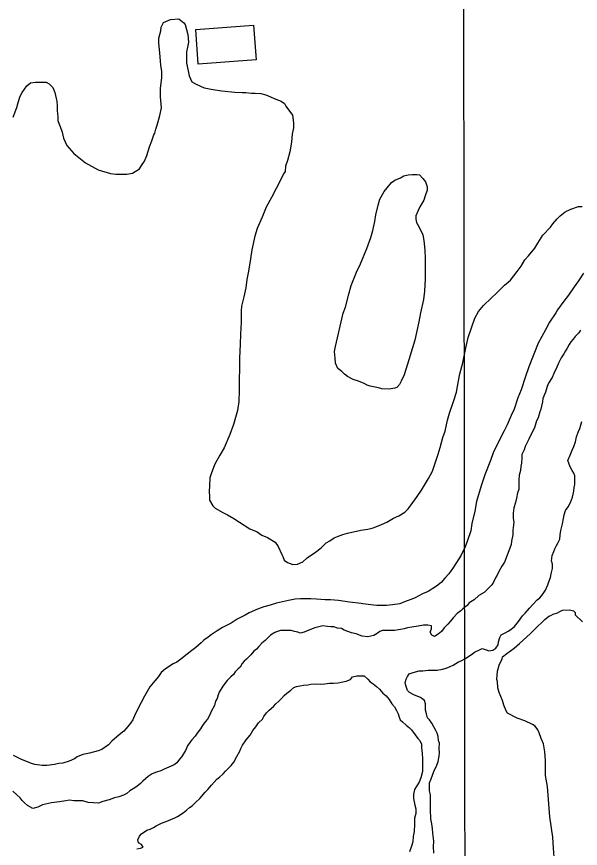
# Model space of a CAD drawing. Extents: x 3313442 to 3351311, y 721974 to 747360.
# Drawn here: x 3332845 to 3333446, y 728279 to 729165 of the extents above; entities that cross this region are included whole.
import ezdxf

# ---------------------------------------------------------------- set-up
doc = ezdxf.new("R2010")
doc.units = 0
for name, color, linetype in [('V-BLDG-OTLN', 7, 'Continuous'), ('V-GRID-MAJR', 7, 'Continuous'), ('V-SITE-VEGE', 7, 'Continuous'), ('V-TOPO-SHOR', 7, 'Continuous')]:
    doc.layers.add(name, color=color, linetype=linetype)

msp = doc.modelspace()

# ---------------------------------------------------------------- linework, layer by layer
at = {"layer": 'V-BLDG-OTLN'}
msp.add_lwpolyline([(3333035.98, 729150.92), (3333097.59, 729155.6), (3333100.38, 729118.76), (3333038.77, 729114.08)], close=True, dxfattribs=at)
at = {"layer": 'V-GRID-MAJR'}
msp.add_spline([(3333324.14, 727373.91), (3333315.33, 733432.2), (3333306.52, 739493.96), (3333297.7, 745555.74), (3333297.69, 745559.18)], degree=3, dxfattribs=at)
at = {"layer": 'V-SITE-VEGE'}
for p, q in [((3333423.95, 728531.28), (3333426.73, 728532.66)), ((3333426.73, 728532.66), (3333434.04, 728532.98)), ((3333434.04, 728532.98), (3333438.56, 728531.93)), ((3333407.91, 728522.64), (3333412.1, 728526.1)), ((3333412.1, 728526.1), (3333414.19, 728526.79)), ((3333414.19, 728526.79), (3333416.63, 728528.52)), ((3333416.63, 728528.52), (3333421.5, 728529.9)), ((3333421.5, 728529.9), (3333423.95, 728531.28)), ((3333438.56, 728531.93), (3333440.29, 728530.18)), ((3333440.29, 728530.18), (3333440.29, 728527.74)), ((3333440.29, 728527.74), (3333447.92, 728520.06)), ((3333398.83, 728514.32), (3333405.82, 728520.56)), ((3333405.82, 728520.56), (3333407.91, 728522.64)), ((3333381.03, 728496.98), (3333392.2, 728507.38)), ((3333392.2, 728507.38), (3333398.83, 728514.32)), ((3333375.1, 728492.13), (3333381.03, 728496.98)), ((3333367.42, 728486.59), (3333375.1, 728492.13)), ((3333359.38, 728474.09), (3333362.53, 728480.69)), ((3333362.53, 728480.69), (3333362.89, 728482.78)), ((3333362.89, 728482.78), (3333367.42, 728486.59)), ((3333357.62, 728467.49), (3333359.38, 728474.09)), ((3333356.89, 728458.79), (3333357.62, 728467.49)), ((3333357.58, 728456.7), (3333356.89, 728458.79)), ((3333357.9, 728449.74), (3333357.58, 728456.7)), ((3333359.28, 728444.87), (3333357.9, 728449.74)), ((3333362.73, 728436.5), (3333359.28, 728444.87)), ((3333364.1, 728431.28), (3333362.73, 728436.5)), ((3333366.52, 728425.35), (3333364.1, 728431.28)), ((3333368.25, 728422.91), (3333366.52, 728425.35)), ((3333378.32, 728417.66), (3333368.25, 728422.91)), ((3333386.66, 728414.85), (3333378.32, 728417.66)), ((3333394.65, 728410.99), (3333386.66, 728414.85)), ((3333397.43, 728408.9), (3333394.65, 728410.99)), ((3333400.55, 728405.06), (3333397.43, 728408.9)), ((3333401.93, 728401.92), (3333400.55, 728405.06)), ((3333404, 728396), (3333401.93, 728401.92)), ((3333406.41, 728390.08), (3333404, 728396)), ((3333407.77, 728381.72), (3333406.41, 728390.08)), ((3333408.44, 728372.32), (3333407.77, 728381.72)), ((3333408.73, 728356.66), (3333408.44, 728372.32)), ((3333410.78, 728344.83), (3333408.73, 728356.66)), ((3333413.1, 728312.46), (3333410.78, 728344.83)), ((3333416.51, 728290.88), (3333413.1, 728312.46)), ((3333417.16, 728279.05), (3333416.51, 728290.88)), ((3333418.16, 728264.78), (3333417.16, 728279.05))]:
    msp.add_line(p, q, dxfattribs=at)
for points in [[(3332841.55, 729057.63), (3332845.42, 729068.06), (3332846.83, 729073.27), (3332848.94, 729079.88), (3332851.04, 729084.04), (3332856.28, 729090.98), (3332860.12, 729094.1), (3332865.34, 729095.13), (3332876.83, 729095.09), (3332879.95, 729093.34), (3332883.76, 729089.15), (3332885.83, 729083.92), (3332887.2, 729077.66), (3332888.24, 729074.87), (3332888.57, 729069.65), (3332888.55, 729064.78), (3332889.22, 729057.82), (3332889.21, 729053.99), (3332890.59, 729050.16), (3332891.62, 729047.72), (3332893.69, 729041.8), (3332895.06, 729035.18), (3332898.86, 729027.51), (3332906.14, 729019.14), (3332918.63, 729009), (3332932.18, 729001.65), (3332945.38, 728997.78), (3332950.95, 728997.06), (3332962.78, 728997.02), (3332968.7, 728998.05), (3332976.02, 729002.54), (3332978.12, 729006.36), (3332981.62, 729010.88), (3332984.07, 729016.78), (3332986.89, 729026.17), (3332989.34, 729032.42), (3332991.45, 729039.03), (3332992.5, 729040.76), (3332993.56, 729044.93), (3332994.97, 729049.1), (3332997.79, 729059.53), (3332999.55, 729067.53), (3332998.55, 729079.36), (3332998.58, 729088.06), (3333000.01, 729099.89), (3333000.04, 729106.84), (3332999.01, 729112.76), (3332998.68, 729117.63), (3332997.67, 729125.99), (3332996.66, 729136.78), (3332996.68, 729141.65), (3332998.79, 729149.65), (3332999.16, 729153.47), (3333001.61, 729158.34), (3333009.27, 729161.79), (3333017.97, 729162.45), (3333023.53, 729158.26), (3333024.91, 729156.52), (3333027.66, 729145.72), (3333028.33, 729137.71), (3333027.26, 729132.15), (3333026.2, 729127.28), (3333026.16, 729115.45), (3333028.9, 729101.87), (3333032.01, 729095.25), (3333036.52, 729092.8), (3333044.86, 729088.95), (3333047.29, 729088.59), (3333052.51, 729087.53), (3333056.68, 729086.82), (3333063.99, 729085.75), (3333077.55, 729084.31), (3333085.55, 729083.93), (3333089.38, 729083.92), (3333095.29, 729083.2), (3333099.47, 729083.19), (3333105.38, 729082.82), (3333110.6, 729081.41), (3333121.37, 729076.85), (3333126.93, 729074.75)], [(3333126.93, 729074.75), (3333130.75, 729072.3), (3333132.13, 729069.51), (3333139.05, 729059.74), (3333140.07, 729051.73)], [(3333140.07, 729051.73), (3333140.05, 729046.17), (3333138.64, 729039.56), (3333137.91, 729031.56), (3333137.2, 729026.69), (3333136.14, 729020.78), (3333133.67, 729011.4), (3333131.56, 729005.49), (3333131.19, 728999.92), (3333129.44, 728997.15), (3333126.64, 728991.24), (3333116.83, 728972.14), (3333110.88, 728961.72), (3333106.67, 728951.3), (3333101.41, 728939.13), (3333098.95, 728930.79), (3333095.76, 728916.54), (3333094.34, 728906.8), (3333092.21, 728893.59), (3333090.44, 728884.89), (3333089.36, 728875.85), (3333087.24, 728866.46), (3333084.77, 728856.38), (3333084.41, 728851.51), (3333084.37, 728839.33), (3333083.62, 728826.46), (3333083.24, 728816.03), (3333082.5, 728801.07), (3333082.38, 728766.97), (3333081.99, 728754.79), (3333080.56, 728745.4), (3333076.34, 728730.45), (3333072.47, 728719.68), (3333066.16, 728705.44), (3333061.61, 728697.8), (3333056.71, 728688.77), (3333055.66, 728686.34), (3333052.85, 728679.04), (3333051.09, 728673.48), (3333050.71, 728664.78), (3333050.35, 728659.22), (3333050.67, 728653.3), (3333050.66, 728649.82), (3333054.12, 728643.89), (3333056.89, 728641.1), (3333064.88, 728636.55), (3333069.74, 728634.1), (3333076.69, 728630.24), (3333082.59, 728626.4), (3333093.7, 728619.4), (3333101.34, 728615.89), (3333106.55, 728612.4), (3333112.46, 728609.94), (3333120.79, 728605.04), (3333123.91, 728600.51), (3333127.7, 728591.8), (3333128.74, 728589.7), (3333130.12, 728585.87), (3333133.94, 728583.42), (3333139.5, 728581.32), (3333144.37, 728581.65), (3333149.95, 728584.06), (3333154.83, 728588.22), (3333163.55, 728594.46), (3333169.48, 728598.96), (3333175.07, 728604.16), (3333178.91, 728606.58), (3333183.44, 728609.7), (3333186.92, 728611.08), (3333192.84, 728613.15), (3333197.72, 728614.52), (3333212, 728617.95), (3333219.31, 728618.97), (3333223.83, 728620), (3333228.02, 728621.38), (3333233.94, 728623.79), (3333239.51, 728626.21), (3333246.83, 728630.7), (3333252.41, 728633.12), (3333258.69, 728636.93), (3333262.18, 728640.39), (3333265.67, 728644.91), (3333271.96, 728653.58), (3333276.51, 728660.53), (3333283.86, 728672.68), (3333288.06, 728680.67), (3333291.93, 728691.44), (3333294.39, 728698.74), (3333296.5, 728705.69), (3333299.32, 728716.47), (3333301.78, 728723.42), (3333304.26, 728734.89), (3333306.37, 728742.54), (3333310.94, 728755.75), (3333313.75, 728764.78), (3333315.88, 728776.95), (3333317.3, 728784.25), (3333320.47, 728796.07), (3333323.3, 728810.33), (3333326.13, 728822.85), (3333333.16, 728843.7)], [(3333333.16, 728843.7), (3333337.36, 728850.64), (3333342.6, 728857.24), (3333350.63, 728864.86), (3333356.57, 728870.76), (3333364.94, 728878.73), (3333371.22, 728883.93), (3333378.56, 728893.3), (3333382.76, 728898.85), (3333386.61, 728905.8), (3333390.45, 728909.96), (3333397.09, 728918.29), (3333400.59, 728923.49), (3333405.83, 728931.83), (3333413.87, 728940.5), (3333416.32, 728943.97), (3333420.86, 728949.52), (3333424.35, 728952.64), (3333429.58, 728956.8), (3333435.51, 728959.56), (3333443.87, 728962.66), (3333447.69, 728962.65)], [(3333449.19, 728891.66), (3333443.6, 728883.33), (3333439.05, 728877.09), (3333433.1, 728868.06), (3333428.21, 728861.81), (3333421.22, 728852.44), (3333419.47, 728849.32), (3333412.82, 728839.25), (3333408.62, 728831.26), (3333400.92, 728817.02), (3333390.74, 728791.66), (3333387.23, 728781.58), (3333382.65, 728767.33), (3333379.15, 728758.64), (3333375.28, 728746.83), (3333372.12, 728739.88), (3333367.91, 728730.15), (3333364.41, 728723.55), (3333357.75, 728710.35), (3333352.85, 728700.28), (3333350.04, 728691.94), (3333344.07, 728676.65), (3333340.2, 728665.18), (3333334.93, 728648.5), (3333333.15, 728638.06), (3333329.97, 728624.85), (3333328.9, 728617.2), (3333325.39, 728606.77), (3333322.93, 728600.17), (3333318.72, 728591.14), (3333310.68, 728578.3), (3333305.78, 728571.35), (3333301.24, 728566.84), (3333297.4, 728561.99), (3333292.51, 728558.18), (3333283.45, 728552.64), (3333277.52, 728549.88), (3333269.85, 728545.73), (3333265.32, 728544), (3333258.36, 728541.59), (3333253.48, 728539.52), (3333245.47, 728538.16), (3333239.21, 728537.48), (3333228.77, 728537.52), (3333222.51, 728538.23), (3333214.16, 728539.31), (3333212.08, 728539.66), (3333199.9, 728541.1), (3333188.08, 728542.88), (3333179.73, 728543.6), (3333173.81, 728543.62), (3333164.77, 728544.35), (3333158.51, 728544.72), (3333147.72, 728544.76), (3333141.81, 728544.43), (3333134.85, 728543.06), (3333121.96, 728539.97), (3333115.34, 728537.91), (3333108.73, 728536.19), (3333101.76, 728533.78), (3333093.04, 728529.63), (3333088.51, 728527.21), (3333080.15, 728523.07), (3333073.87, 728518.91), (3333064.46, 728514.07), (3333058.88, 728510.61), (3333052.6, 728506.46), (3333049.11, 728503.69)], [(3333049.11, 728503.69), (3333044.58, 728500.57), (3333041.79, 728497.8), (3333036.2, 728492.95), (3333032.02, 728489.48), (3333026.78, 728485.67), (3333020.16, 728480.48), (3333015.97, 728477.36), (3333012.14, 728475.29), (3333003.77, 728470.09), (3332999.23, 728466.28), (3332996.43, 728462.12), (3332990.84, 728455.18), (3332987, 728451.01), (3332981.4, 728440.94), (3332977.89, 728434.34), (3332971.59, 728421.84), (3332969.13, 728415.93), (3332966.69, 728412.11), (3332963.54, 728408.65), (3332959.35, 728403.79), (3332954.46, 728399.98), (3332946.79, 728393.05), (3332942.95, 728389.23), (3332935.97, 728384.04), (3332932.14, 728382.66), (3332922.73, 728380.25), (3332915.77, 728378.89), (3332909.85, 728376.47), (3332907.06, 728374.39), (3332901.13, 728371.63), (3332894.51, 728369.57), (3332890.34, 728369.23), (3332885.46, 728368.2), (3332877.46, 728367.19), (3332872.59, 728367.21), (3332864.59, 728368.28), (3332861.11, 728369.33), (3332855.21, 728371.79), (3332850.34, 728373.54), (3332842, 728377.75)]]:
    msp.add_lwpolyline(points, dxfattribs=at)
msp.add_lwpolyline([(3333184.83, 728813.59), (3333192.96, 728849.05), (3333195.42, 728855.31), (3333198.94, 728869.21), (3333201.75, 728878.25), (3333207.37, 728892.49), (3333211.58, 728901.53), (3333218.25, 728917.86), (3333222.46, 728929.67), (3333224.57, 728936.97), (3333226.7, 728946.71), (3333227.76, 728953.66), (3333230.23, 728964.09), (3333232, 728970.35), (3333236.9, 728978.34), (3333240.04, 728982.5), (3333244.58, 728988.05), (3333248.07, 728990.47), (3333253.99, 728993.24), (3333257.83, 728995.31), (3333262.36, 728996.34), (3333266.53, 728996.68), (3333271.4, 728996.66), (3333274.54, 728996.3), (3333278, 728992.46), (3333280.77, 728988.97), (3333282.49, 728983.4), (3333282.48, 728979.92), (3333280.37, 728974.01), (3333278.96, 728969.15), (3333274.76, 728962.2), (3333273.01, 728958.38), (3333270.56, 728952.47), (3333270.54, 728948.99), (3333271.23, 728945.51), (3333273.99, 728940.63), (3333277.79, 728932.27), (3333278.82, 728926.35), (3333280.17, 728915.91), (3333280.49, 728907.55), (3333280.42, 728885.63), (3333279.68, 728872.41), (3333278.6, 728863.37), (3333275.42, 728849.12), (3333273.65, 728839.73), (3333269.41, 728820.26), (3333263.07, 728799.06), (3333258.15, 728783.41), (3333254.99, 728776.47), (3333253.24, 728772.99), (3333250.1, 728769.87), (3333248, 728769.18), (3333242.09, 728768.16), (3333234.43, 728768.19), (3333230.61, 728769.24), (3333221.92, 728771.01), (3333218.79, 728772.42), (3333215.32, 728774.17), (3333209.41, 728776.62), (3333203.85, 728778.38), (3333197.6, 728781.53), (3333194.47, 728783.98), (3333191.7, 728786.77), (3333187.54, 728789.92), (3333184.77, 728795.84), (3333184.44, 728801.06), (3333183.77, 728808.03)], close=True, dxfattribs=at)
at = {"layer": 'V-TOPO-SHOR'}
for points in [[(3333445.85, 728830.94), (3333444.14, 728828.11), (3333440.16, 728824.16), (3333437.88, 728821.33), (3333435.6, 728818.5), (3333433.88, 728815.67), (3333431.6, 728811.7), (3333429.89, 728808.87), (3333428.18, 728805.47), (3333425.33, 728801.51), (3333422.47, 728795.85), (3333420.75, 728791.32), (3333417.32, 728784.52), (3333415.61, 728780.56), (3333411.62, 728774.33), (3333410.47, 728770.93), (3333408.75, 728764.69), (3333405.89, 728757.9), (3333405.31, 728754.49), (3333404.16, 728749.96), (3333403.58, 728746.56), (3333402.43, 728743.72), (3333400.71, 728737.49), (3333399, 728734.09)], [(3333399, 728734.09), (3333396.7, 728726.72), (3333393.85, 728721.63), (3333390.99, 728714.83), (3333388.7, 728710.3), (3333386.99, 728706.9), (3333385.84, 728703.5), (3333383.55, 728698.4), (3333383.54, 728695), (3333382.96, 728689.33), (3333382.38, 728685.93), (3333381.79, 728681.39), (3333380.64, 728676.29), (3333380.05, 728670.61), (3333380.03, 728664.37), (3333380.02, 728660.97), (3333378.87, 728657.57), (3333377.72, 728651.9), (3333376.57, 728647.37), (3333374.85, 728641.7), (3333374.26, 728636.03), (3333374.24, 728630.35), (3333374.79, 728626.38), (3333373.63, 728617.88), (3333373.62, 728612.77), (3333372.46, 728605.96), (3333371.88, 728602.56), (3333369.58, 728595.76), (3333367.87, 728591.23), (3333365, 728583.86), (3333362.15, 728579.33), (3333358.73, 728573.67), (3333357.01, 728569.71), (3333355.3, 728566.88), (3333353.02, 728562.34), (3333351.3, 728559.52), (3333349.03, 728557.25), (3333345.61, 728553.86), (3333343.33, 728551.6), (3333337.65, 728548.22), (3333332.53, 728543.69), (3333327.41, 728540.31), (3333325.13, 728537.48), (3333320.58, 728534.09), (3333318.3, 728531.83), (3333314.32, 728529.01), (3333310.34, 728524.48), (3333306.92, 728520.52), (3333304.64, 728517.69), (3333300.65, 728513.74), (3333297.8, 728509.77), (3333294.39, 728506.95), (3333290.41, 728504.69), (3333287.58, 728505.84), (3333285.89, 728509.25), (3333287.03, 728512.65), (3333287.05, 728516.05), (3333283.08, 728516.63), (3333278.54, 728516.65), (3333272.86, 728515.53), (3333266.05, 728514.42), (3333261.51, 728513.87), (3333258.1, 728512.75), (3333254.13, 728512.19), (3333247.88, 728511.08)], [(3333379.69, 728520.44), (3333384.25, 728526.67), (3333387.1, 728529.49), (3333391.65, 728534.58), (3333395.07, 728538.54), (3333399.63, 728543.63), (3333402.47, 728545.89), (3333404.75, 728548.15), (3333408.74, 728553.81), (3333411.03, 728559.48), (3333412.18, 728562.88), (3333413.9, 728567.41), (3333414.48, 728571.38), (3333416.2, 728577.05), (3333416.21, 728581.59), (3333415.09, 728584.99), (3333415.68, 728590.67), (3333417.39, 728595.2), (3333418.54, 728598.03), (3333420.25, 728601.43), (3333421.97, 728604.83), (3333423.68, 728608.23), (3333424.26, 728612.76), (3333424.85, 728617.3), (3333426.57, 728624.67), (3333427.73, 728630.34), (3333428.31, 728634.31), (3333430.02, 728638.84), (3333432.88, 728642.8), (3333435.16, 728647.33), (3333436.31, 728650.17), (3333437.45, 728653), (3333438.61, 728659.23), (3333439.19, 728663.2), (3333439.77, 728666.6), (3333439.79, 728672.28), (3333439.8, 728675.68), (3333438.67, 728678.52), (3333436.98, 728681.37), (3333434.73, 728685.35), (3333433.6, 728689.32), (3333432.48, 728692.16), (3333434.77, 728697.83), (3333437.06, 728702.92), (3333438.77, 728706.89), (3333440.49, 728711.99), (3333441.64, 728717.09), (3333443.36, 728722.19), (3333445.08, 728726.16), (3333447.37, 728733.53)], [(3333247.88, 728511.08), (3333243.91, 728511.09), (3333238.8, 728511.11), (3333234.83, 728511.12), (3333231.99, 728510), (3333229.15, 728507.74), (3333225.73, 728505.48), (3333219.49, 728504.37), (3333213.25, 728504.96), (3333207.02, 728507.25), (3333201.92, 728508.4), (3333199.08, 728509.55), (3333193.98, 728511.27), (3333191.16, 728512.98), (3333187.18, 728513.56), (3333183.22, 728514.71), (3333179.81, 728514.72), (3333176.41, 728515.3), (3333171.31, 728515.88), (3333162.79, 728513.64), (3333156.54, 728511.4), (3333151.43, 728509.14), (3333147.45, 728508.02), (3333144.62, 728509.17), (3333141.22, 728509.75), (3333137.82, 728510.89), (3333134.41, 728510.91), (3333131.01, 728510.92), (3333126.47, 728510.93), (3333123.06, 728509.81), (3333120.22, 728508.69), (3333115.67, 728505.86), (3333112.83, 728503.04), (3333109.98, 728500.21), (3333106.57, 728497.39), (3333103.15, 728493.99), (3333100.87, 728491.16)], [(3333261.43, 728447.09), (3333259.75, 728452.21), (3333259.19, 728455.61), (3333260.34, 728459.01), (3333261.48, 728461.84), (3333263.2, 728464.67), (3333266.6, 728465.8), (3333270.01, 728466.92), (3333273.99, 728468.04), (3333277.96, 728468.03), (3333283.63, 728468.58), (3333287.6, 728468.56), (3333293.28, 728468.54), (3333298.95, 728469.66), (3333302.93, 728470.78), (3333306.91, 728472.47), (3333310.32, 728474.16), (3333316, 728477.54), (3333318.84, 728478.67), (3333322.82, 728480.92), (3333329.65, 728485.44), (3333333.06, 728487.7), (3333338.17, 728490.51), (3333341.01, 728491.64), (3333345.55, 728490.49), (3333348.38, 728489.34), (3333352.35, 728489.9), (3333355.77, 728492.16), (3333358.05, 728495.55), (3333358.63, 728498.95), (3333359.78, 728503.49), (3333361.49, 728506.32), (3333365.47, 728508.58), (3333368.88, 728510.26), (3333371.72, 728511.96), (3333375.7, 728515.35), (3333379.69, 728520.44)], [(3333100.87, 728491.16), (3333098.03, 728488.9), (3333094.61, 728484.95), (3333092.33, 728482.68), (3333090.06, 728480.42), (3333087.78, 728478.16), (3333085.5, 728475.9), (3333083.22, 728471.93), (3333080.94, 728469.67), (3333078.1, 728466.85), (3333076.38, 728464.02), (3333073.54, 728461.76), (3333069.55, 728457.8), (3333064.99, 728451.57), (3333061, 728445.35), (3333059.85, 728442.52), (3333058.71, 728438.55), (3333056.99, 728435.71), (3333055.85, 728431.18), (3333052.99, 728425.52), (3333050.7, 728420.42), (3333048.42, 728416.46), (3333046.14, 728413.63), (3333043.29, 728409.67), (3333041.01, 728406.27), (3333037.59, 728401.74), (3333035.31, 728398.35), (3333031.89, 728394.39), (3333029.61, 728391.56), (3333027.33, 728388.16), (3333025.04, 728383.06), (3333021.05, 728376.84), (3333018.77, 728374.01), (3333015.92, 728370.05), (3333013.08, 728367.79), (3333007.4, 728365.54), (3333002.28, 728363.29), (3332998.87, 728361.59), (3332994.33, 728359.91), (3332989.78, 728358.22), (3332985.23, 728355.4), (3332979.54, 728350.31), (3332977.27, 728348.05), (3332973.28, 728344.66), (3332969.31, 728342.41), (3332965.89, 728340.15), (3332962.48, 728337.33), (3332959.07, 728335.63), (3332953.96, 728333.95), (3332949.42, 728332.83), (3332943.73, 728330.58), (3332936.92, 728328.9), (3332932.37, 728327.22), (3332927.27, 728327.23), (3332921.6, 728327.82), (3332915.93, 728329.54), (3332910.26, 728329.56), (3332906.29, 728329.58), (3332901.75, 728330.16), (3332897.77, 728329.61), (3332890.96, 728328.49), (3332882.45, 728327.39), (3332879.04, 728326.83), (3332872.79, 728325.15), (3332867.68, 728322.9)], [(3333103.02, 728412.46), (3333107.01, 728416.42), (3333108.72, 728419.25), (3333111.57, 728423.21), (3333114.42, 728426.04), (3333118.97, 728430), (3333121.25, 728432.83), (3333124.66, 728435.65), (3333127.51, 728438.48), (3333130.36, 728441.87), (3333133.21, 728444.13), (3333137.19, 728447.52), (3333140.6, 728450.35), (3333143.44, 728451.47), (3333146.85, 728452.03), (3333150.82, 728452.58), (3333155.36, 728453.13), (3333158.77, 728453.69), (3333163.88, 728454.24), (3333168.41, 728453.65), (3333173.52, 728454.2), (3333178.63, 728454.76), (3333182.6, 728454.74), (3333187.71, 728455.29), (3333191.11, 728455.85), (3333196.22, 728456.96), (3333200.77, 728458.65), (3333203.04, 728461.48), (3333207.59, 728462.6), (3333215.53, 728462.57), (3333219.49, 728459.15), (3333221.75, 728456.31), (3333225.15, 728454.03), (3333228.54, 728451.18), (3333231.94, 728448.33), (3333235.33, 728444.35), (3333238.72, 728441.5), (3333242.11, 728437.52), (3333244.93, 728432.97), (3333247.75, 728429.55), (3333250.01, 728425.57), (3333251.7, 728422.16), (3333252.82, 728418.76), (3333253.95, 728415.92), (3333256.21, 728413.64), (3333260.17, 728410.22), (3333263.57, 728407.37), (3333265.83, 728405.1), (3333269.78, 728399.98), (3333272.6, 728395.99), (3333274.87, 728393.72), (3333276.55, 728389.74), (3333276.54, 728386.34), (3333277.09, 728380.09), (3333277.63, 728374.42), (3333277.61, 728368.18), (3333277.6, 728364.21), (3333277.59, 728360.8), (3333275.86, 728354), (3333274.14, 728349.47), (3333270.72, 728344.37), (3333269.01, 728341.54), (3333267.86, 728336.44), (3333267.84, 728331.9), (3333269.52, 728325.09)], [(3333289.77, 728273.96), (3333289.23, 728280.77), (3333289.81, 728286.44), (3333288.71, 728294.95), (3333288.16, 728300.06), (3333287.61, 728305.17), (3333286.49, 728310.28), (3333286.5, 728313.68), (3333285.95, 728317.09), (3333285.96, 728320.49), (3333285.98, 728326.73), (3333286, 728332.41), (3333286.01, 728335.81), (3333284.89, 728340.35), (3333284.92, 728348.86), (3333286.64, 728352.83), (3333289.5, 728360.76), (3333292.93, 728367.56), (3333294.08, 728371.53), (3333295.23, 728377.19), (3333295.81, 728380.6), (3333295.26, 728385.14), (3333295.85, 728390.81), (3333294.72, 728393.65), (3333294.17, 728398.19), (3333293.05, 728401.6), (3333291.92, 728404.44), (3333289.67, 728408.42), (3333287.41, 728412.4), (3333285.15, 728415.81), (3333282.89, 728418.09), (3333281.77, 728422.06), (3333280.65, 728426.04), (3333280.67, 728432.84), (3333279.55, 728436.25), (3333275.59, 728439.67), (3333272.76, 728440.81), (3333268.23, 728442.53), (3333263.7, 728444.82), (3333261.43, 728447.09)], [(3332976.09, 728292.06), (3332978.37, 728294.32), (3332984.06, 728298.27), (3332987.47, 728299.4), (3332990.88, 728301.09), (3332993.72, 728302.78), (3332999.4, 728305.6), (3333002.24, 728306.72), (3333006.22, 728308.41), (3333010.2, 728310.1), (3333013.04, 728311.22), (3333016.45, 728312.91), (3333022.7, 728316.86), (3333026.12, 728319.69), (3333029.53, 728322.51), (3333032.37, 728324.2), (3333035.79, 728327.59), (3333040.34, 728332.12), (3333046.04, 728338.91), (3333048.88, 728341.73), (3333052.87, 728346.26), (3333058.57, 728352.48), (3333061.41, 728354.74), (3333065.39, 728358.13), (3333067.67, 728360.96), (3333071.66, 728364.92), (3333073.94, 728367.18), (3333076.78, 728370.57), (3333079.64, 728376.81), (3333083.06, 728382.46), (3333084.21, 728385.3), (3333085.92, 728388.7), (3333089.91, 728394.36), (3333093.9, 728399.45), (3333096.76, 728404.54), (3333100.17, 728408.5), (3333103.02, 728412.46)], [(3332867.68, 728322.9), (3332862.57, 728321.22), (3332856.91, 728324.64), (3332853.52, 728327.49), (3332851.25, 728329.77), (3332848.99, 728332.61), (3332845.6, 728336.03), (3332841.08, 728340.01)], [(3333269.52, 728325.09), (3333270.64, 728321.11), (3333270.62, 728316.01), (3333268.91, 728310.91), (3333268.89, 728304.67), (3333268.86, 728296.72), (3333267.71, 728291.62), (3333267.12, 728285.95), (3333265.97, 728281.42), (3333263.68, 728275.18)], [(3332973.21, 728278.45), (3332977.18, 728279.01), (3332980.02, 728280.13), (3332978.33, 728282.97), (3332974.94, 728284.69), (3332974.38, 728288.09), (3332976.09, 728292.06)]]:
    msp.add_lwpolyline(points, dxfattribs=at)

doc.saveas('drawing.dxf')
